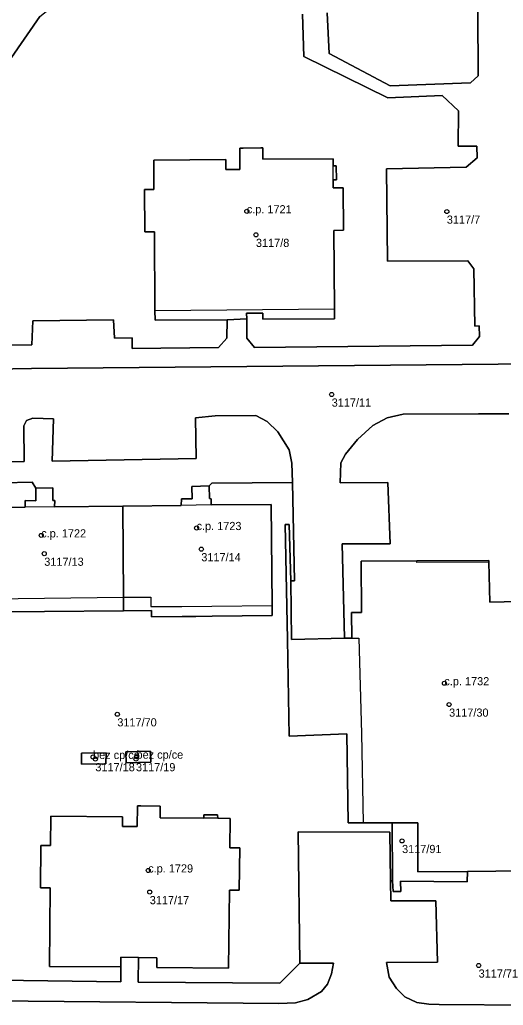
# Model space of a CAD drawing. Extents: x -878211 to -870363, y -1058464 to -1052522.
# Drawn here: x -874126.7 to -874067.3, y -1056765.6 to -1056644.7 of the extents above; entities that cross this region are included whole.
import ezdxf

# ---------------------------------------------------------------- set-up
doc = ezdxf.new("R2010")
doc.units = 0
for name, color, linetype in [('Vrstva 50', 7, 'Continuous'), ('Vrstva 51', 7, 'Continuous'), ('Vrstva 52', 7, 'Continuous')]:
    doc.layers.add(name, color=color, linetype=linetype)

msp = doc.modelspace()

# ---------------------------------------------------------------- linework, layer by layer
at = {"layer": 'Vrstva 50'}
for centre in [(-874098.8, -1056668.20994), (-874074.27, -1056668.23994), (-874097.68, -1056671.08994), (-874088.39, -1056690.66994), (-874104.96, -1056707.03994), (-874124.01, -1056707.93994), (-874104.38, -1056709.62994), (-874123.64, -1056710.17994), (-874074.57, -1056726.06994), (-874073.99, -1056728.67994), (-874114.68, -1056729.86994), (-874117.65, -1056735.10994), (-874117.37, -1056735.36994), (-874112.39, -1056735.36994), (-874112.32, -1056735.06994), (-874079.76, -1056745.39994), (-874110.89, -1056749.01994), (-874110.7, -1056751.66994), (-874070.37, -1056760.66994)]:
    msp.add_circle(centre, 0.25, dxfattribs=at)
at = {"layer": 'Vrstva 51'}
for points in [[(-874151.96, -1056638.95), (-874129.25, -1056654.72), (-874127.65, -1056649.36), (-874124.18, -1056644.32), (-874114.32, -1056636.54), (-874107.48, -1056626.55), (-874125.1, -1056608.23), (-874130.75, -1056615.06)], [(-874098.79, -1056681.38), (-874098.83, -1056680.71), (-874096.85, -1056680.7), (-874096.82, -1056681.44), (-874088.04, -1056681.38), (-874088.05, -1056680.17), (-874088.12, -1056670.55), (-874086.94, -1056670.53), (-874086.99, -1056665.34), (-874088.2, -1056665.35), (-874088.21, -1056664.35), (-874087.8, -1056664.34), (-874087.85, -1056662.63), (-874088.2, -1056662.64), (-874088.22, -1056661.76), (-874096.83, -1056661.83), (-874096.82, -1056660.43), (-874097.08, -1056660.43), (-874099.24, -1056660.45), (-874099.64, -1056660.45), (-874099.65, -1056663.07), (-874101.38, -1056663.07), (-874101.38, -1056661.87), (-874110.19, -1056661.93), (-874110.19, -1056665.55), (-874111.34, -1056665.54), (-874111.29, -1056670.73), (-874110.14, -1056670.71), (-874110.06, -1056680.38), (-874110.05, -1056681.55), (-874101.2, -1056681.53)], [(-874114, -1056704.34), (-874122.37, -1056704.44), (-874122.36, -1056703.66), (-874122.58, -1056703.67), (-874122.58, -1056702.11), (-874124.69, -1056702.16), (-874124.69, -1056703.69), (-874125.98, -1056703.68), (-874125.99, -1056704.48), (-874133.39, -1056704.56), (-874133.34, -1056715.75), (-874133.34, -1056717.37), (-874113.91, -1056717.2), (-874113.92, -1056715.52)], [(-874103.37, -1056703.42), (-874103.41, -1056701.87), (-874105.53, -1056701.95), (-874105.5, -1056703.48), (-874106.8, -1056703.48), (-874106.84, -1056704.26), (-874114, -1056704.34), (-874113.92, -1056715.52), (-874113.91, -1056717.2), (-874110.5, -1056717.13), (-874110.49, -1056717.94), (-874106.74, -1056717.9), (-874105.05, -1056717.88), (-874103.03, -1056717.85), (-874095.68, -1056717.77), (-874095.69, -1056716.55), (-874095.82, -1056704.14), (-874103.19, -1056704.2), (-874103.16, -1056703.44)], [(-874119.09, -1056736), (-874116.07, -1056735.96), (-874116.05, -1056734.6), (-874119.06, -1056734.63)], [(-874119.09, -1056736), (-874119.06, -1056734.63), (-874116.05, -1056734.6), (-874116.07, -1056735.96)], [(-874113.63, -1056734.47), (-874113.61, -1056735.83), (-874110.58, -1056735.74), (-874110.61, -1056734.4)], [(-874113.63, -1056734.47), (-874110.61, -1056734.4), (-874110.58, -1056735.74), (-874113.61, -1056735.83)], [(-874109.83, -1056760.9), (-874101.04, -1056760.98), (-874100.93, -1056751.43), (-874099.73, -1056751.43), (-874099.67, -1056746.24), (-874100.87, -1056746.23), (-874100.85, -1056742.64), (-874102.37, -1056742.6), (-874102.38, -1056742.2), (-874104.07, -1056742.21), (-874104.07, -1056742.61), (-874109.44, -1056742.56), (-874109.42, -1056741.13), (-874111.8, -1056741.1), (-874112.2, -1056741.09), (-874112.23, -1056743.64), (-874114.05, -1056743.63), (-874114.04, -1056742.45), (-874122.84, -1056742.38), (-874122.86, -1056745.98), (-874124.07, -1056745.97), (-874124.11, -1056751.16), (-874122.9, -1056751.17), (-874123, -1056760.78), (-874114.26, -1056760.84), (-874114.25, -1056759.67), (-874112.1, -1056759.69), (-874109.82, -1056759.72)], [(-874080.93, -1056750.28), (-874080.86, -1056751.62), (-874079.93, -1056751.61), (-874079.96, -1056750.33), (-874071.77, -1056750.43), (-874071.75, -1056749.13), (-874077.81, -1056749.17), (-874077.84, -1056743.17), (-874080.98, -1056743.18)]]:
    msp.add_lwpolyline(points, close=True, dxfattribs=at)
for points in [[(-874088.93, -1056643.88), (-874088.71, -1056648.87), (-874081.2, -1056652.83), (-874071.36, -1056652.46), (-874070.41, -1056651.6), (-874070.51, -1056635.8)], [(-874070.51, -1056635.8), (-874070.41, -1056651.6), (-874071.36, -1056652.46), (-874081.2, -1056652.83), (-874088.71, -1056648.87), (-874088.93, -1056643.88)], [(-874091.99, -1056644.04), (-874091.81, -1056649.22), (-874081.5, -1056654.31), (-874074.83, -1056654.01), (-874072.85, -1056655.88), (-874072.87, -1056660.22), (-874070.59, -1056660.22), (-874070.53, -1056661.66), (-874071.9, -1056662.79), (-874081.67, -1056663), (-874081.56, -1056674.31), (-874071.71, -1056674.29), (-874070.95, -1056675.27), (-874070.84, -1056682.28), (-874070.29, -1056682.25), (-874070.28, -1056683.56), (-874071.13, -1056684.61), (-874097.85, -1056684.89), (-874098.79, -1056683.77), (-874098.79, -1056681.38), (-874101.2, -1056681.53), (-874101.26, -1056683.75), (-874102.26, -1056684.92), (-874112.84, -1056685.02), (-874112.87, -1056683.73), (-874115.04, -1056683.76), (-874115.15, -1056681.51), (-874125.05, -1056681.65), (-874125.17, -1056684.56), (-874129.84, -1056684.63)], [(-874124.18, -1056644.32), (-874127.65, -1056649.36)], [(-874097.85, -1056684.89), (-874071.13, -1056684.61), (-874070.28, -1056683.56), (-874070.29, -1056682.25), (-874070.84, -1056682.28), (-874070.95, -1056675.27), (-874071.71, -1056674.29), (-874081.56, -1056674.31), (-874081.67, -1056663), (-874071.9, -1056662.79), (-874070.53, -1056661.66), (-874070.59, -1056660.22), (-874072.87, -1056660.22), (-874072.85, -1056655.88), (-874074.83, -1056654.01), (-874081.5, -1056654.31), (-874091.81, -1056649.22), (-874091.99, -1056644.04)], [(-874129.84, -1056684.63), (-874125.17, -1056684.56), (-874125.05, -1056681.65), (-874115.15, -1056681.51), (-874115.04, -1056683.76), (-874112.87, -1056683.73), (-874112.84, -1056685.02), (-874102.26, -1056684.92), (-874101.26, -1056683.75), (-874101.2, -1056681.53), (-874110.05, -1056681.55), (-874110.06, -1056680.38), (-874110.14, -1056670.71), (-874111.29, -1056670.73), (-874111.34, -1056665.54), (-874110.19, -1056665.55), (-874110.19, -1056661.93), (-874101.38, -1056661.87), (-874101.38, -1056663.07), (-874099.65, -1056663.07), (-874099.64, -1056660.45), (-874099.24, -1056660.45), (-874097.08, -1056660.43), (-874096.82, -1056660.43), (-874096.83, -1056661.83), (-874088.22, -1056661.76), (-874088.2, -1056662.64), (-874087.85, -1056662.63), (-874087.8, -1056664.34), (-874088.21, -1056664.35), (-874088.2, -1056665.35), (-874086.99, -1056665.34), (-874086.94, -1056670.53), (-874088.12, -1056670.55), (-874088.05, -1056680.17), (-874088.04, -1056681.38), (-874096.82, -1056681.44), (-874096.85, -1056680.7), (-874098.83, -1056680.71), (-874098.79, -1056681.38), (-874098.79, -1056683.77), (-874097.85, -1056684.89)], [(-874045.98, -1056686.75), (-874125.22, -1056687.48), (-874136.6, -1056687.7), (-874138.15, -1056687.38), (-874140.45, -1056686.32), (-874143.01, -1056684.73), (-874144.88, -1056683.37), (-874154.46, -1056688.73), (-874154.64, -1056690.71), (-874157.57, -1056696.07), (-874162.88, -1056703.39), (-874164.99, -1056705.76), (-874166.98, -1056707.99), (-874170.81, -1056709.82), (-874188.66, -1056718.8), (-874201.52, -1056725.52)], [(-874136.6, -1056687.7), (-874125.22, -1056687.48), (-874045.98, -1056686.75)], [(-874136.08, -1056699.08), (-874126.11, -1056698.89), (-874126.14, -1056694.53), (-874125.83, -1056693.86), (-874125.05, -1056693.59), (-874122.5, -1056693.67), (-874122.65, -1056698.85), (-874105.03, -1056698.52), (-874105.09, -1056693.55), (-874102.7, -1056693.29), (-874097.69, -1056693.24), (-874096.31, -1056693.99), (-874094.98, -1056695.24), (-874093.6, -1056697.47), (-874093.26, -1056699.1), (-874093.2, -1056701.45), (-874092.95, -1056713.5), (-874093.41, -1056713.5), (-874093.32, -1056720.69), (-874086.81, -1056720.55), (-874087.09, -1056708.97), (-874081.22, -1056708.98), (-874081.5, -1056701.44), (-874087.35, -1056701.49), (-874087.28, -1056699.04), (-874086.7, -1056698), (-874085.24, -1056696.17), (-874083.35, -1056694.47), (-874081.58, -1056693.52), (-874079.63, -1056693.1), (-874070.38, -1056693.05), (-874066.68, -1056693.03)], [(-874136.08, -1056701.67), (-874125.12, -1056701.41), (-874124.69, -1056702.16), (-874122.58, -1056702.11), (-874122.58, -1056703.67), (-874122.36, -1056703.66), (-874122.37, -1056704.44), (-874114, -1056704.34), (-874106.84, -1056704.26), (-874106.8, -1056703.48), (-874105.5, -1056703.48), (-874105.53, -1056701.95), (-874103.41, -1056701.87), (-874103.08, -1056701.53), (-874093.2, -1056701.45), (-874093.26, -1056699.1), (-874093.6, -1056697.47), (-874094.98, -1056695.24), (-874096.31, -1056693.99), (-874097.69, -1056693.24), (-874102.7, -1056693.29), (-874105.09, -1056693.55), (-874105.03, -1056698.52), (-874122.65, -1056698.85), (-874122.5, -1056693.67), (-874125.05, -1056693.59), (-874125.83, -1056693.86), (-874126.14, -1056694.53), (-874126.11, -1056698.89), (-874136.08, -1056699.08)], [(-874066.68, -1056693.03), (-874070.38, -1056693.05), (-874079.63, -1056693.1), (-874081.58, -1056693.52), (-874083.35, -1056694.47), (-874085.24, -1056696.17), (-874086.7, -1056698), (-874087.28, -1056699.04), (-874087.35, -1056701.49), (-874081.5, -1056701.44), (-874081.22, -1056708.98), (-874087.09, -1056708.97), (-874086.81, -1056720.55), (-874085.9, -1056720.53), (-874085.97, -1056717.41), (-874084.74, -1056717.39), (-874084.78, -1056711.09), (-874077.95, -1056711.07), (-874069.11, -1056711.04), (-874069.1, -1056711.24), (-874069, -1056716.13), (-874065.49, -1056716.05)], [(-874124.69, -1056702.16), (-874125.12, -1056701.41), (-874136.08, -1056701.67)], [(-874110.5, -1056717.13), (-874113.91, -1056717.2), (-874133.34, -1056717.37), (-874133.34, -1056715.75), (-874133.39, -1056704.56), (-874125.99, -1056704.48), (-874125.98, -1056703.68), (-874124.69, -1056703.69), (-874124.69, -1056702.16)], [(-874129.21, -1056762.47), (-874114.25, -1056762.69), (-874114.26, -1056760.84), (-874123, -1056760.78), (-874122.9, -1056751.17), (-874124.11, -1056751.16), (-874124.07, -1056745.97), (-874122.86, -1056745.98), (-874122.84, -1056742.38), (-874114.04, -1056742.45), (-874114.05, -1056743.63), (-874112.23, -1056743.64), (-874112.2, -1056741.09), (-874111.8, -1056741.1), (-874109.42, -1056741.13), (-874109.44, -1056742.56), (-874104.07, -1056742.61), (-874104.07, -1056742.21), (-874102.38, -1056742.2), (-874102.37, -1056742.6), (-874100.85, -1056742.64), (-874100.87, -1056746.23), (-874099.67, -1056746.24), (-874099.73, -1056751.43), (-874100.93, -1056751.43), (-874101.04, -1056760.98), (-874109.83, -1056760.9), (-874109.82, -1056759.72), (-874112.1, -1056759.69), (-874112.13, -1056762.72), (-874094.76, -1056762.84), (-874092.28, -1056760.38), (-874092.51, -1056744.29), (-874081.25, -1056744.32), (-874081.17, -1056750.28), (-874080.93, -1056750.28), (-874080.98, -1056743.18), (-874084.54, -1056743.19), (-874086.36, -1056743.2), (-874086.53, -1056732.29), (-874093.59, -1056732.55), (-874093.82, -1056720.71), (-874094.09, -1056706.61), (-874093.59, -1056706.62), (-874093.41, -1056713.5), (-874092.95, -1056713.5), (-874093.2, -1056701.45), (-874103.08, -1056701.53), (-874103.41, -1056701.87), (-874103.37, -1056703.42), (-874103.16, -1056703.44), (-874103.19, -1056704.2), (-874095.82, -1056704.14), (-874095.69, -1056716.55), (-874095.68, -1056717.77), (-874103.03, -1056717.85), (-874105.05, -1056717.88), (-874106.74, -1056717.9), (-874110.49, -1056717.94), (-874110.5, -1056717.13)], [(-874065.49, -1056716.05), (-874069, -1056716.13), (-874069.1, -1056711.24), (-874069.11, -1056711.04), (-874077.95, -1056711.07), (-874084.78, -1056711.09), (-874084.74, -1056717.39), (-874085.97, -1056717.41), (-874085.9, -1056720.53), (-874086.81, -1056720.55), (-874093.32, -1056720.69), (-874093.41, -1056713.5), (-874093.59, -1056706.62), (-874094.09, -1056706.61), (-874093.82, -1056720.71), (-874093.59, -1056732.55), (-874086.53, -1056732.29), (-874086.36, -1056743.2), (-874084.54, -1056743.19), (-874080.98, -1056743.18), (-874077.84, -1056743.17), (-874077.81, -1056749.17), (-874071.75, -1056749.13), (-874064.8, -1056749.07)], [(-874064.13, -1056765.55), (-874075.19, -1056765.47), (-874076.46, -1056765.42), (-874077.96, -1056765.19), (-874079.4, -1056764.52), (-874080.44, -1056763.49), (-874081.33, -1056762.11), (-874081.67, -1056760.31), (-874075.42, -1056760.27), (-874075.62, -1056752.74), (-874081.14, -1056752.76), (-874081.17, -1056750.28), (-874081.25, -1056744.32), (-874092.51, -1056744.29), (-874092.28, -1056760.38), (-874088.15, -1056760.38), (-874088.4, -1056761.68), (-874088.9, -1056762.95), (-874089.62, -1056763.85), (-874091.3, -1056764.85), (-874092.83, -1056765.24), (-874094.86, -1056765.33), (-874130.04, -1056765.02)], [(-874064.8, -1056749.07), (-874071.75, -1056749.13), (-874071.77, -1056750.43), (-874079.96, -1056750.33), (-874079.93, -1056751.61), (-874080.86, -1056751.62), (-874080.93, -1056750.28), (-874081.17, -1056750.28), (-874081.14, -1056752.76), (-874075.62, -1056752.74), (-874075.42, -1056760.27), (-874081.67, -1056760.31), (-874081.33, -1056762.11), (-874080.44, -1056763.49), (-874079.4, -1056764.52), (-874077.96, -1056765.19), (-874076.46, -1056765.42), (-874075.19, -1056765.47), (-874064.13, -1056765.55)], [(-874130.04, -1056765.02), (-874094.86, -1056765.33), (-874092.83, -1056765.24), (-874091.3, -1056764.85), (-874089.62, -1056763.85), (-874088.9, -1056762.95), (-874088.4, -1056761.68), (-874088.15, -1056760.38), (-874092.28, -1056760.38), (-874094.76, -1056762.84), (-874112.13, -1056762.72), (-874112.1, -1056759.69), (-874114.25, -1056759.67), (-874114.26, -1056760.84), (-874114.25, -1056762.69), (-874129.21, -1056762.47)]]:
    msp.add_lwpolyline(points, dxfattribs=at)
at = {"layer": 'Vrstva 52'}
for points in [[(-874110.19, -1056665.55), (-874111.34, -1056665.54), (-874111.29, -1056670.73), (-874110.14, -1056670.71), (-874110.06, -1056680.38), (-874088.05, -1056680.17), (-874088.12, -1056670.55), (-874086.94, -1056670.53), (-874086.99, -1056665.34), (-874088.2, -1056665.35), (-874088.21, -1056664.35), (-874088.2, -1056662.64), (-874088.22, -1056661.76), (-874096.83, -1056661.83), (-874096.82, -1056660.43), (-874097.08, -1056660.43), (-874099.24, -1056660.45), (-874099.64, -1056660.45), (-874099.65, -1056663.07), (-874101.38, -1056663.07), (-874101.38, -1056661.87), (-874110.19, -1056661.93)], [(-874133.39, -1056704.56), (-874133.34, -1056715.75), (-874113.92, -1056715.52), (-874114, -1056704.34), (-874122.37, -1056704.44), (-874125.99, -1056704.48)], [(-874106.84, -1056704.26), (-874114, -1056704.34), (-874113.92, -1056715.52), (-874110.55, -1056715.5), (-874110.56, -1056716.67), (-874106.76, -1056716.64), (-874103.07, -1056716.61), (-874095.69, -1056716.55), (-874095.82, -1056704.14), (-874103.19, -1056704.2)], [(-874119.09, -1056736), (-874116.07, -1056735.96), (-874116.05, -1056734.6), (-874119.06, -1056734.63)], [(-874113.63, -1056734.47), (-874113.61, -1056735.83), (-874110.58, -1056735.74), (-874110.61, -1056734.4)], [(-874104.07, -1056742.61), (-874109.44, -1056742.56), (-874109.42, -1056741.13), (-874111.8, -1056741.1), (-874112.2, -1056741.09), (-874112.23, -1056743.64), (-874114.05, -1056743.63), (-874114.04, -1056742.45), (-874122.84, -1056742.38), (-874122.86, -1056745.98), (-874124.07, -1056745.97), (-874124.11, -1056751.16), (-874122.9, -1056751.17), (-874123, -1056760.78), (-874114.26, -1056760.84), (-874114.25, -1056759.67), (-874112.1, -1056759.69), (-874109.82, -1056759.72), (-874109.83, -1056760.9), (-874101.04, -1056760.98), (-874100.93, -1056751.43), (-874099.73, -1056751.43), (-874099.67, -1056746.24), (-874100.87, -1056746.23), (-874100.85, -1056742.64), (-874102.37, -1056742.6)]]:
    msp.add_lwpolyline(points, close=True, dxfattribs=at)
msp.add_lwpolyline([(-874065.49, -1056716.05), (-874069, -1056716.13), (-874069.1, -1056711.24), (-874077.95, -1056711.27), (-874077.95, -1056711.07), (-874084.78, -1056711.09), (-874084.74, -1056717.39), (-874085.97, -1056717.41), (-874085.9, -1056720.53), (-874085.07, -1056720.53), (-874084.74, -1056732.22), (-874084.54, -1056743.19), (-874080.98, -1056743.18), (-874077.84, -1056743.17), (-874077.81, -1056749.17), (-874071.75, -1056749.13), (-874064.8, -1056749.07)], dxfattribs=at)

# ---------------------------------------------------------------- texts
at = {"layer": 'Vrstva 50'}
for s, p in [('c.p. 1721', (-874098.8, -1056668.46)), ('3117/7', (-874074.27, -1056669.729)), ('3117/8', (-874097.68, -1056672.579)), ('3117/11', (-874088.39, -1056692.159)), ('c.p. 1722', (-874124.01, -1056708.19)), ('c.p. 1723', (-874104.96, -1056707.29)), ('3117/13', (-874123.64, -1056711.669)), ('3117/14', (-874104.38, -1056711.119)), ('c.p. 1732', (-874074.57, -1056726.32)), ('3117/30', (-874073.99, -1056730.169)), ('3117/70', (-874114.68, -1056731.359)), ('bez cp/ce', (-874117.65, -1056735.36)), ('bez cp/ce', (-874112.32, -1056735.32)), ('3117/18', (-874117.37, -1056736.859)), ('3117/19', (-874112.39, -1056736.859)), ('3117/91', (-874079.76, -1056746.889)), ('c.p. 1729', (-874110.89, -1056749.27)), ('3117/17', (-874110.7, -1056753.159)), ('3117/71', (-874070.37, -1056762.159))]:
    msp.add_text(s, height=0.999996, dxfattribs=at).set_placement(p)

doc.saveas('drawing.dxf')
